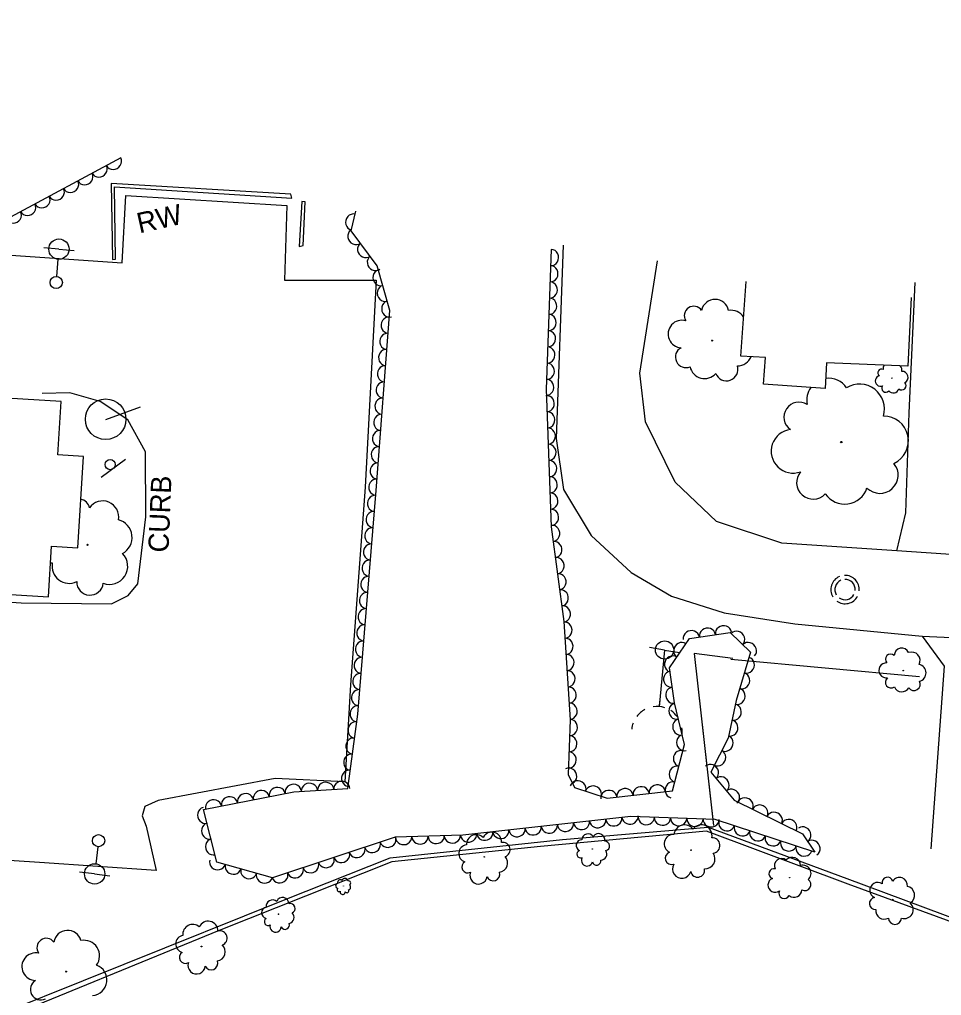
# Model space of a CAD drawing. Extents: x 1722896 to 1754269, y 648279 to 666297.
# Drawn here: x 1746731.4 to 1746958.5, y 652859.4 to 653099.7 of the extents above; entities that cross this region are included whole.
import ezdxf

# ---------------------------------------------------------------- set-up
doc = ezdxf.new("R2010")
doc.units = 0
for name, color, linetype in [('DESIGN - CENTERLINE - Proposed Text', 7, 'Continuous'), ('DESIGN - PUBLIC HEARING - Shapes', 7, 'Continuous'), ('DESIGN - SCRATCH - User 1', 7, 'Continuous'), ('SURVEY - CENTERLINE - Preliminary Text', 7, 'Continuous'), ('SURVEY - CONTROL with Text', 7, 'Continuous'), ('SURVEY - DTM - Breaklines', 7, 'Continuous'), ('SURVEY - VEGETATION - Features with Text', 7, 'Continuous')]:
    doc.layers.add(name, color=color, linetype=linetype)

msp = doc.modelspace()

# ---------------------------------------------------------------- linework, layer by layer
at = {"layer": 'DESIGN - CENTERLINE - Proposed Text'}
for points in [[(1746798.4, 653055.71), (1746798.21, 653056.65), (1746753.96, 653059.28), (1746754.27, 653040.57), (1746755.04, 653040.67), (1746754.75, 653058.49), (1746798.4, 653055.71)], [(1746800.91, 653054.89), (1746800.27, 653043.77), (1746801.26, 653044.02), (1746801.74, 653054.74), (1746800.91, 653054.89)], [(1746950.99, 653031.24), (1746950.2, 653014.33), (1746930.15, 653015.14), (1746929.85, 653008.82), (1746914.59, 653009.87), (1746915.14, 653016.47), (1746909.04, 653016.81), (1746910.37, 653035.16)], [(1746907.08, 652942.32), (1746897.57, 652943.58), (1746902.27, 652901.24)], [(1746907.08, 652942.32), (1746897.57, 652943.58), (1746902.02, 652903.42)], [(1746953.03, 652937.82), (1746906.56, 652942.14)], [(1746953.03, 652937.82), (1746906.56, 652942.14)]]:
    msp.add_lwpolyline(points, dxfattribs=at)
msp.add_lwpolyline([(1746640.27, 652963.57), (1746738.46, 652957.56), (1746739.22, 652970.03), (1746745.71, 652969.63), (1746747.09, 652992.08), (1746740.79, 652992.46), (1746741.59, 653005.62), (1746722.69, 653006.77), (1746723.05, 653012.73), (1746651.93, 653017.08), (1746651.59, 653011.48), (1746643.23, 653012)], close=True, dxfattribs=at)
at = {"layer": 'DESIGN - PUBLIC HEARING - Shapes'}
for p, q in [((1746752.61, 653001.23), (1746761.19, 653004.34)), ((1746752.61, 653001.23), (1746752.61, 653001.23)), ((1746757.46, 652991.36), (1746751.45, 652986.88))]:
    msp.add_line(p, q, dxfattribs=at)
for centre, radius in [((1746752.58, 653001.25), 5), ((1746753.7, 652990.09), 1.25)]:
    msp.add_circle(centre, radius, dxfattribs=at)
at = {"layer": 'DESIGN - SCRATCH - User 1'}
msp.add_lwpolyline([(1746656.06, 652824.94), (1746655.66, 652826.46), (1746717.37, 652851.17), (1746796.77, 652883.05), (1746822.7, 652893.25), (1746865.15, 652897.8), (1746900.95, 652900.85), (1746935.13, 652888.17), (1746973.26, 652874.03), (1747032.39, 652852.32), (1747061.27, 652841.79), (1747204.96, 652789.4), (1747229.76, 652780.56), (1747228.71, 652779.61), (1747060.57, 652840.84), (1746987.28, 652867.84), (1746935.51, 652886.78), (1746900.59, 652899.83), (1746859.7, 652896.06), (1746823.03, 652892.28), (1746780.53, 652875.36), (1746721.89, 652851.4), (1746656.06, 652824.94)], dxfattribs=at)
at = {"layer": 'SURVEY - CENTERLINE - Preliminary Text'}
for points in [[(1746688.66, 653044.4), (1746756.65, 653039.72), (1746757.59, 653056.31), (1746797.2, 653053.84), (1746796.6, 653035.46), (1746819.19, 653035.51), (1746816.53, 652984.52), (1746812.89, 652935.87), (1746811.52, 652912.01), (1746794.35, 652912.83), (1746765.5, 652907.42), (1746762.27, 652905.92), (1746761.6, 652903.61), (1746762.56, 652901.07), (1746765.06, 652890.2), (1746736.32, 652892.13), (1746692.62, 652895.03)], [(1746865.31, 653044.07), (1746863.51, 652996.54), (1746865.39, 652983.98), (1746872.18, 652972.64), (1746882.05, 652963.51), (1746891.92, 652957.74), (1746904.93, 652953.61), (1746922.36, 652950.86), (1746953.74, 652947.88), (1746975.32, 652946.88)], [(1746963.14, 652967.82), (1746947.49, 652968.9), (1746919.14, 652970.71), (1746903.03, 652976.12), (1746892.89, 652985.75), (1746885.57, 653000.65), (1746884.15, 653012.61), (1746888.51, 653040.27)], [(1746947.49, 652968.9), (1746949.71, 652978.23), (1746950.52, 653002.85), (1746951.98, 653034.93)], [(1746635.58, 652997.53), (1746606.24, 652998.57), (1746589.23, 652998.89), (1746584.9, 652990.45), (1746583.95, 652979.42), (1746584.79, 652971.7), (1746588.12, 652966.77), (1746591.96, 652965.13), (1746611.17, 652963.84), (1746639.13, 652961.88), (1746676.27, 652959.68), (1746731.76, 652956.07), (1746754.02, 652955.85), (1746758.13, 652957.9), (1746760.47, 652960.71), (1746762.48, 652977.24), (1746762.41, 652993.27), (1746758.07, 653001.13), (1746751.22, 653005.65), (1746743.77, 653007.76), (1746736.96, 653007.63)], [(1746953.74, 652947.88), (1746959.15, 652940.46), (1746955.81, 652895.51)]]:
    msp.add_lwpolyline(points, dxfattribs=at)
at = {"layer": 'SURVEY - DTM - Breaklines'}
for p, q in [((1746741.08, 653043.13), (1746737.34, 653043.43)), ((1746741.08, 653043.13), (1746744.82, 653042.83)), ((1746740.53, 653036.4), (1746740.88, 653040.64)), ((1746890.25, 652944.44), (1746886.54, 652945.03)), ((1746890.25, 652944.44), (1746888.91, 652930.48)), ((1746890.25, 652944.44), (1746893.95, 652943.85)), ((1746889.04, 652931.87), (1746888.91, 652930.48)), ((1746750.66, 652896.02), (1746750.16, 652891.8)), ((1746749.87, 652889.32), (1746746.15, 652889.76)), ((1746749.87, 652889.32), (1746753.6, 652888.88))]:
    msp.add_line(p, q, dxfattribs=at)
for centre, radius in [((1746741.08, 653043.13), 2.5), ((1746740.41, 653034.91), 1.5), ((1746890.25, 652944.44), 2.25), ((1746750.84, 652897.51), 1.5), ((1746749.87, 652889.32), 2.5)]:
    msp.add_circle(centre, radius, dxfattribs=at)
for radius, start, end in [(3.5, 355.1023, 91.5486), (3.5, 113.5086, 210.8033), (2.5, 114.311, 210.7492), (2.5, 355.0996, 91.6446), (2.5, 234.8633, 331.6979), (3.5, 234.9453, 331.7384)]:
    msp.add_arc((1746934.7, 652959.33), radius, start, end, dxfattribs=at)
for start_param, end_param in [(2.156577, 2.588895), (1.352995, 1.815775), (0.730907, 1.085951), (2.883049, 3.125465), (0, 0.255182)]:
    msp.add_ellipse((1746888.37, 652924.3), major_axis=(6.22, -0.6), ratio=0.999974, start_param=start_param, end_param=end_param, dxfattribs=at)
at = {"layer": 'SURVEY - VEGETATION - Features with Text'}
for points in [[(1746756.3, 653065.62), (1746729.1, 653051), (1746711.37, 653061.56), (1746691.41, 653076), (1746658.95, 653078.72), (1746633.66, 653080.57), (1746633.68, 653094.73), (1746663.05, 653099.66)], [(1746862.34, 653043.07), (1746861.05, 653008.67), (1746862.35, 652974.77), (1746865.44, 652951.44), (1746866.97, 652927.23), (1746866.51, 652913.83), (1746868.08, 652910.62), (1746876.12, 652907.96), (1746892.21, 652909.82), (1746895.2, 652921.19), (1746892.7, 652931.42), (1746891.47, 652940.05), (1746896.42, 652947.28), (1746906.4, 652948.79), (1746911.44, 652943.92), (1746907.9, 652932.04), (1746905.89, 652922.73), (1746901.61, 652914.35), (1746907.4, 652907.52), (1746924.21, 652899.21), (1746927.3, 652894.71), (1746902.74, 652902.74), (1746881.97, 652903.46), (1746840.53, 652898.87), (1746823.87, 652898.34), (1746793.65, 652888.38), (1746779.99, 652892.25), (1746776.72, 652905.22), (1746798.9, 652909.54), (1746812.21, 652910.34), (1746814.66, 652928.66), (1746819.21, 652983.71), (1746822.56, 653028.04), (1746819.49, 653039.06), (1746813.08, 653047.65), (1746814.19, 653052.5)]]:
    msp.add_lwpolyline(points, dxfattribs=at)
for centre, radius in [((1746901.97, 653020.62), 0.119), ((1746946.26, 653011.37), 0.0452), ((1746933.78, 652995.63), 0.188), ((1746748.09, 652970.34), 0.137), ((1746949.04, 652939.39), 0.0646), ((1746872.46, 652895.45), 0.0482), ((1746845.85, 652893.5), 0.0742), ((1746896.77, 652895.17), 0.0801), ((1746921.05, 652888.4), 0.062), ((1746811.15, 652886.33), 0.0222), ((1746946.45, 652883.01), 0.0679), ((1746795.16, 652879.42), 0.0487), ((1746776.18, 652871.47), 0.0746), ((1746742.82, 652865.28), 0.118)]:
    msp.add_circle(centre, radius, dxfattribs=at)
for centre, radius, start, end in [((1746902.7, 653027.36), 3.4, 11.6213, 168.4102), ((1746897.43, 653026.75), 2.33, 33.7375, 212.4831), ((1746906.57, 653024.22), 3.87, 35.2359, 98.1983), ((1746894.52, 653022.24), 3.39, 73.7582, 267.1779), ((1746895.5, 653016.55), 2.58, 116.3768, 293.696), ((1746908.09, 653018.22), 3.85, 271.5699, 336.0997), ((1746900.11, 653014.92), 3.65, 191.6639, 318.5096), ((1746905.48, 653013.56), 2.84, 201.8228, 16.8231), ((1746943.68, 653012.71), 0.889, 59.8133, 238.559), ((1746945.38, 653013.8), 1.29, 144.0586, 194.4861), ((1746947.23, 653013.38), 1.48, 346.7499, 43.9846), ((1746930.66, 653005.94), 5.39, 34.6523, 97.3946), ((1746943.44, 653010.68), 1.29, 99.834, 293.2537), ((1746948.76, 653011.58), 1.47, 297.6457, 93.4842), ((1746930.66, 653005.94), 5.39, 144.5291, 191.4412), ((1746938.27, 653003.76), 6.14, 343.705, 121.2292), ((1746944.73, 653008.9), 0.983, 142.4527, 319.7718), ((1746946.58, 653009.11), 1.39, 217.7397, 344.5854), ((1746948.65, 653009.54), 1.08, 227.8986, 42.8989), ((1746923.35, 653001.77), 3.7, 56.7684, 235.5141), ((1746944.21, 652995.94), 6.1, 294.6008, 90.4393), ((1746921.89, 652993.38), 5.38, 96.7891, 290.2088), ((1746943.3, 652987.5), 4.5, 224.8537, 39.854), ((1746926.86, 652985.67), 4.09, 139.4078, 316.7269), ((1746934.61, 652986.17), 5.8, 214.6948, 341.5405), ((1746745.96, 652978.9), 2.7, 11.2027, 79.7987), ((1746751.86, 652977.22), 3.93, 349.0866, 145.8755), ((1746754.61, 652972.15), 4.48, 298.1393, 75.6636), ((1746753.57, 652965.06), 4.45, 249.0352, 44.8736), ((1746739.38, 652968.86), 2.98, 262.1147, 271.1612), ((1746743.59, 652965.08), 4.23, 169.1291, 295.9748), ((1746748.72, 652961.24), 3.28, 179.2881, 354.2883), ((1746945.93, 652942.16), 1.27, 45.5483, 224.294), ((1746948.68, 652943.07), 1.85, 23.4322, 180.2211), ((1746951.09, 652941.83), 2.11, 332.4849, 110.0091), ((1746944.88, 652939.43), 1.85, 85.569, 278.9887), ((1746952.57, 652938.8), 2.1, 283.3807, 79.2192), ((1746946.04, 652936.5), 1.41, 128.1877, 305.5068), ((1746951.7, 652936.02), 1.55, 213.6336, 28.6339), ((1746948.68, 652936.15), 1.99, 203.4747, 330.3204), ((1746895.16, 652898.78), 2.61, 36.7054, 174.2296), ((1746899.34, 652898.8), 2.6, 347.6012, 143.4397), ((1746843.86, 652896.58), 2.42, 45.5375, 183.0617), ((1746847.69, 652897.19), 2.41, 356.4333, 152.2718), ((1746871.44, 652897.6), 1.58, 37.9473, 175.4716), ((1746873.96, 652897.67), 1.57, 348.8432, 144.6817), ((1746892.47, 652896.75), 2.3, 87.6526, 244.4416), ((1746901.97, 652896.32), 1.92, 277.8541, 92.8544), ((1746841.69, 652894.34), 2.13, 96.4847, 253.2737), ((1746850.45, 652895.3), 1.77, 286.6862, 101.6865), ((1746869.85, 652896.35), 1.38, 88.8946, 245.6835), ((1746875.58, 652896.21), 1.15, 279.0961, 94.0964), ((1746849.3, 652892.03), 2.29, 276.5273, 43.373), ((1746869.62, 652894.2), 0.949, 111.0108, 289.7564), ((1746871.15, 652892.64), 1.38, 151.0314, 344.4511), ((1746874.55, 652894.2), 1.49, 268.9372, 35.7828), ((1746892.01, 652893.2), 1.58, 109.7688, 288.5144), ((1746900.2, 652893.03), 2.47, 267.6952, 34.5409), ((1746919.11, 652891.37), 1.78, 50.8738, 207.6627), ((1746921.72, 652891.38), 2.03, 359.9265, 137.4508), ((1746841.78, 652891.02), 1.46, 118.6009, 297.3465), ((1746873.5, 652892.52), 1.05, 193.6501, 10.9693), ((1746894.49, 652890.55), 2.29, 149.7895, 343.2092), ((1746898.38, 652890.26), 1.74, 192.4081, 9.7273), ((1746917.18, 652889.38), 1.22, 72.99, 251.7356), ((1746924.32, 652889.45), 2.01, 310.8224, 106.6609), ((1746811.51, 652887.51), 0.722, 5.8882, 161.7267), ((1746844.42, 652888.95), 2.12, 158.6216, 352.0413), ((1746848.03, 652889.24), 1.61, 201.2403, 18.5594), ((1746917.49, 652886.59), 1.77, 113.0106, 306.4303), ((1746945.17, 652887.18), 1.34, 14.3075, 193.0531), ((1746948.13, 652886.51), 1.95, 352.1913, 148.9803), ((1746809.87, 652886.38), 0.637, 105.9396, 262.7285), ((1746810.06, 652885.4), 0.438, 128.0558, 306.8014), ((1746810.41, 652887.15), 0.726, 54.9924, 192.5166), ((1746812.42, 652887.09), 0.532, 296.1411, 111.1414), ((1746812.24, 652886.07), 0.686, 285.9822, 52.8279), ((1746924.81, 652886.7), 1.48, 241.0753, 56.0756), ((1746942.73, 652885.3), 1.94, 54.3282, 247.7479), ((1746949.62, 652884.08), 2.22, 301.2441, 78.7683), ((1746796.17, 652881.93), 1.58, 0.894, 156.7325), ((1746810.95, 652884.92), 0.636, 168.0765, 1.4962), ((1746812, 652885.18), 0.484, 210.6951, 28.0143), ((1746919.77, 652884.6), 1.35, 155.6293, 332.9485), ((1746922.18, 652885.47), 1.91, 230.9164, 357.762), ((1746942.18, 652882.04), 1.48, 96.9468, 274.266), ((1746792.39, 652879.76), 1.4, 100.9454, 257.7343), ((1746793.7, 652881.34), 1.59, 49.9982, 187.5224), ((1746798.08, 652880.84), 1.17, 291.1469, 106.1472), ((1746949.3, 652880.54), 2.2, 252.1399, 47.9784), ((1746797.49, 652878.63), 1.5, 280.988, 47.8337), ((1746944.36, 652880.28), 2.09, 172.2339, 299.0796), ((1746774.02, 652874.45), 2.44, 48.58, 186.1042), ((1746777.83, 652875.27), 2.42, 359.4758, 155.3143), ((1746792.62, 652877.59), 0.959, 123.0616, 301.8072), ((1746794.45, 652876.37), 1.39, 163.0823, 356.502), ((1746796.8, 652876.74), 1.06, 205.7009, 23.0201), ((1746947, 652878.52), 1.62, 182.3928, 357.3931), ((1746743.19, 652872.05), 3.39, 14.7242, 171.5132), ((1746771.96, 652872.09), 2.14, 99.5273, 256.3162), ((1746780.71, 652873.52), 1.79, 289.7287, 104.729), ((1746737.97, 652871.15), 2.33, 36.8404, 215.586), ((1746747.22, 652869.13), 3.86, 323.777, 101.3012), ((1746779.72, 652870.18), 2.3, 279.5698, 46.4155), ((1746735.31, 652866.5), 3.38, 76.8611, 270.2808), ((1746772.22, 652868.76), 1.47, 121.6434, 300.3891), ((1746749.06, 652863.23), 3.84, 274.6728, 70.5113), ((1746774.99, 652866.82), 2.13, 161.6641, 355.0838), ((1746778.59, 652867.31), 1.62, 204.2828, 21.6019), ((1746736.59, 652860.88), 2.57, 119.4797, 296.7989)]:
    msp.add_arc(centre, radius, start, end, dxfattribs=at)
for centre, major_axis in [((1746751.01, 653062.78), (-1.76, -0.95)), ((1746754.54, 653064.67), (-1.76, -0.95)), ((1746747.49, 653060.88), (-1.76, -0.95)), ((1746743.97, 653058.99), (-1.76, -0.95)), ((1746740.44, 653057.1), (-1.76, -0.95)), ((1746733.4, 653053.31), (-1.76, -0.95)), ((1746736.92, 653055.2), (-1.76, -0.95)), ((1746729.87, 653051.42), (-1.76, -0.95)), ((1746813.57, 653049.8), (0.45, 1.95)), ((1746814.15, 653046.21), (-1.2, 1.6)), ((1746816.54, 653043.01), (-1.2, 1.6)), ((1746862.27, 653041.07), (-0.07, -2)), ((1746818.94, 653039.8), (-1.2, 1.6)), ((1746820.32, 653036.1), (-0.54, 1.93)), ((1746862.12, 653037.08), (-0.07, -2)), ((1746861.97, 653033.08), (-0.07, -2)), ((1746821.39, 653032.25), (-0.54, 1.93)), ((1746822.46, 653028.39), (-0.54, 1.93)), ((1746861.82, 653029.08), (-0.07, -2)), ((1746822.29, 653024.42), (0.15, 1.99)), ((1746861.67, 653025.09), (-0.07, -2)), ((1746861.52, 653021.09), (-0.07, -2)), ((1746821.98, 653020.43), (0.15, 1.99)), ((1746821.68, 653016.44), (0.15, 1.99)), ((1746861.37, 653017.09), (-0.07, -2)), ((1746821.38, 653012.45), (0.15, 1.99)), ((1746861.22, 653013.09), (-0.07, -2)), ((1746861.07, 653009.1), (-0.07, -2)), ((1746821.08, 653008.46), (0.15, 1.99)), ((1746820.78, 653004.47), (0.15, 1.99)), ((1746861.19, 653005.1), (0.08, -2)), ((1746820.48, 653000.48), (0.15, 1.99)), ((1746861.34, 653001.1), (0.08, -2)), ((1746861.49, 652997.11), (0.08, -2)), ((1746820.18, 652996.5), (0.15, 1.99)), ((1746819.87, 652992.51), (0.15, 1.99)), ((1746861.65, 652993.11), (0.08, -2)), ((1746819.57, 652988.52), (0.15, 1.99)), ((1746861.8, 652989.11), (0.08, -2)), ((1746861.95, 652985.11), (0.08, -2)), ((1746819.27, 652984.53), (0.15, 1.99)), ((1746818.95, 652980.54), (0.16, 1.99)), ((1746862.1, 652981.12), (0.08, -2)), ((1746818.62, 652976.56), (0.16, 1.99)), ((1746862.26, 652977.12), (0.08, -2)), ((1746818.29, 652972.57), (0.16, 1.99)), ((1746862.56, 652973.14), (0.26, -1.98)), ((1746817.96, 652968.58), (0.16, 1.99)), ((1746863.09, 652969.17), (0.26, -1.98)), ((1746817.63, 652964.6), (0.16, 1.99)), ((1746863.62, 652965.21), (0.26, -1.98)), ((1746817.3, 652960.61), (0.16, 1.99)), ((1746864.14, 652961.24), (0.26, -1.98)), ((1746816.97, 652956.62), (0.16, 1.99)), ((1746864.67, 652957.28), (0.26, -1.98)), ((1746865.19, 652953.31), (0.26, -1.98)), ((1746816.64, 652952.64), (0.16, 1.99)), ((1746816.31, 652948.65), (0.16, 1.99)), ((1746865.58, 652949.33), (0.13, -2)), ((1746896.85, 652947.34), (1.98, 0.3)), ((1746900.81, 652947.94), (1.98, 0.3)), ((1746904.76, 652948.54), (1.98, 0.3)), ((1746908.08, 652947.16), (1.44, -1.39)), ((1746815.98, 652944.67), (0.16, 1.99)), ((1746865.83, 652945.34), (0.13, -2)), ((1746894.41, 652944.34), (1.13, 1.65)), ((1746910.96, 652944.38), (1.44, -1.39)), ((1746866.08, 652941.35), (0.13, -2)), ((1746815.65, 652940.68), (0.16, 1.99)), ((1746892.15, 652941.04), (1.13, 1.65)), ((1746910.49, 652940.72), (-0.57, -1.92)), ((1746815.32, 652936.69), (0.16, 1.99)), ((1746866.33, 652937.35), (0.13, -2)), ((1746891.87, 652937.27), (-0.28, 1.98)), ((1746909.34, 652936.89), (-0.57, -1.92)), ((1746814.99, 652932.71), (0.16, 1.99)), ((1746866.59, 652933.36), (0.13, -2)), ((1746892.43, 652933.31), (-0.28, 1.98)), ((1746908.2, 652933.05), (-0.57, -1.92)), ((1746866.84, 652929.37), (0.13, -2)), ((1746814.66, 652928.72), (0.16, 1.99)), ((1746893.19, 652929.39), (-0.48, 1.94)), ((1746907.28, 652929.16), (-0.42, -1.95)), ((1746814.14, 652924.75), (0.26, 1.98)), ((1746866.91, 652925.38), (-0.07, -2)), ((1746894.14, 652925.51), (-0.48, 1.94)), ((1746906.43, 652925.25), (-0.42, -1.95)), ((1746813.61, 652920.79), (0.26, 1.98)), ((1746866.77, 652921.38), (-0.07, -2)), ((1746895.09, 652921.62), (-0.48, 1.94)), ((1746905.24, 652921.47), (-0.91, -1.78)), ((1746866.63, 652917.38), (-0.07, -2)), ((1746894.3, 652917.75), (0.51, 1.93)), ((1746903.42, 652917.9), (-0.91, -1.78)), ((1746813.08, 652916.82), (0.26, 1.98)), ((1746812.55, 652912.86), (0.26, 1.98)), ((1746866.71, 652913.43), (0.88, -1.8)), ((1746893.28, 652913.88), (0.51, 1.93)), ((1746901.62, 652914.34), (1.29, -1.53)), ((1746810.76, 652910.25), (2, 0.12)), ((1746868.91, 652910.35), (1.9, -0.63)), ((1746892.27, 652910.01), (0.51, 1.93)), ((1746904.21, 652911.29), (1.29, -1.53)), ((1746790.93, 652907.99), (1.96, 0.38)), ((1746794.86, 652908.75), (1.96, 0.38)), ((1746798.78, 652909.52), (1.96, 0.38)), ((1746802.77, 652909.77), (2, 0.12)), ((1746806.77, 652910.01), (2, 0.12)), ((1746872.71, 652909.09), (1.9, -0.63)), ((1746876.52, 652908.01), (1.99, 0.23)), ((1746880.5, 652908.46), (1.99, 0.23)), ((1746884.47, 652908.92), (1.99, 0.23)), ((1746888.44, 652909.38), (1.99, 0.23)), ((1746906.79, 652908.24), (1.29, -1.53)), ((1746779.15, 652905.69), (1.96, 0.38)), ((1746783.08, 652906.46), (1.96, 0.38)), ((1746787, 652907.22), (1.96, 0.38)), ((1746910.14, 652906.16), (1.79, -0.89)), ((1746777.09, 652903.74), (-0.49, 1.94)), ((1746913.73, 652904.39), (1.79, -0.89)), ((1746873.79, 652902.56), (-1.99, -0.22)), ((1746877.76, 652903), (-1.99, -0.22)), ((1746881.74, 652903.44), (-1.99, -0.22)), ((1746885.74, 652903.33), (-2, 0.07)), ((1746889.73, 652903.19), (-2, 0.07)), ((1746893.73, 652903.05), (-2, 0.07)), ((1746897.73, 652902.92), (-2, 0.07)), ((1746901.73, 652902.78), (-2, 0.07)), ((1746917.31, 652902.62), (1.79, -0.89)), ((1746920.9, 652900.85), (1.79, -0.89)), ((1746778.07, 652899.87), (-0.49, 1.94)), ((1746853.91, 652900.35), (-1.99, -0.22)), ((1746857.89, 652900.79), (-1.99, -0.22)), ((1746861.86, 652901.23), (-1.99, -0.22)), ((1746865.84, 652901.67), (-1.99, -0.22)), ((1746869.81, 652902.12), (-1.99, -0.22)), ((1746905.58, 652901.82), (-1.9, 0.62)), ((1746909.38, 652900.57), (-1.9, 0.62)), ((1746924.38, 652898.96), (1.13, -1.65)), ((1746779.05, 652895.99), (-0.49, 1.94)), ((1746822.09, 652897.75), (-1.9, -0.63)), ((1746826, 652898.41), (-2, -0.06)), ((1746830, 652898.53), (-2, -0.06)), ((1746834, 652898.66), (-2, -0.06)), ((1746837.99, 652898.79), (-2, -0.06)), ((1746841.98, 652899.03), (-1.99, -0.22)), ((1746845.96, 652899.47), (-1.99, -0.22)), ((1746849.93, 652899.91), (-1.99, -0.22)), ((1746913.18, 652899.33), (-1.9, 0.62)), ((1746916.98, 652898.09), (-1.9, 0.62)), ((1746926.65, 652895.66), (1.13, -1.65)), ((1746814.5, 652895.25), (-1.9, -0.63)), ((1746818.29, 652896.5), (-1.9, -0.63)), ((1746920.79, 652896.84), (-1.9, 0.62)), ((1746924.59, 652895.6), (-1.9, 0.62)), ((1746806.9, 652892.75), (-1.9, -0.63)), ((1746810.7, 652894), (-1.9, -0.63)), ((1746780.13, 652892.21), (-1.92, 0.54)), ((1746783.98, 652891.12), (-1.92, 0.54)), ((1746787.83, 652890.03), (-1.92, 0.54)), ((1746799.3, 652890.24), (-1.9, -0.63)), ((1746803.1, 652891.5), (-1.9, -0.63)), ((1746791.68, 652888.94), (-1.92, 0.54)), ((1746795.5, 652888.99), (-1.9, -0.63))]:
    msp.add_ellipse(centre, major_axis=major_axis, ratio=0.940188, start_param=0, end_param=3.141593, dxfattribs=at)

# ---------------------------------------------------------------- texts
at = {"layer": 'DESIGN - SCRATCH - User 1'}
msp.add_text('CURB', height=5, rotation=87.6805, dxfattribs=at).set_placement((1746768.05, 652968.38))
at = {"layer": 'SURVEY - CONTROL with Text'}
msp.add_text('RW', height=5, rotation=12.533, dxfattribs=at).set_placement((1746760.88, 653047))

doc.saveas('drawing.dxf')
